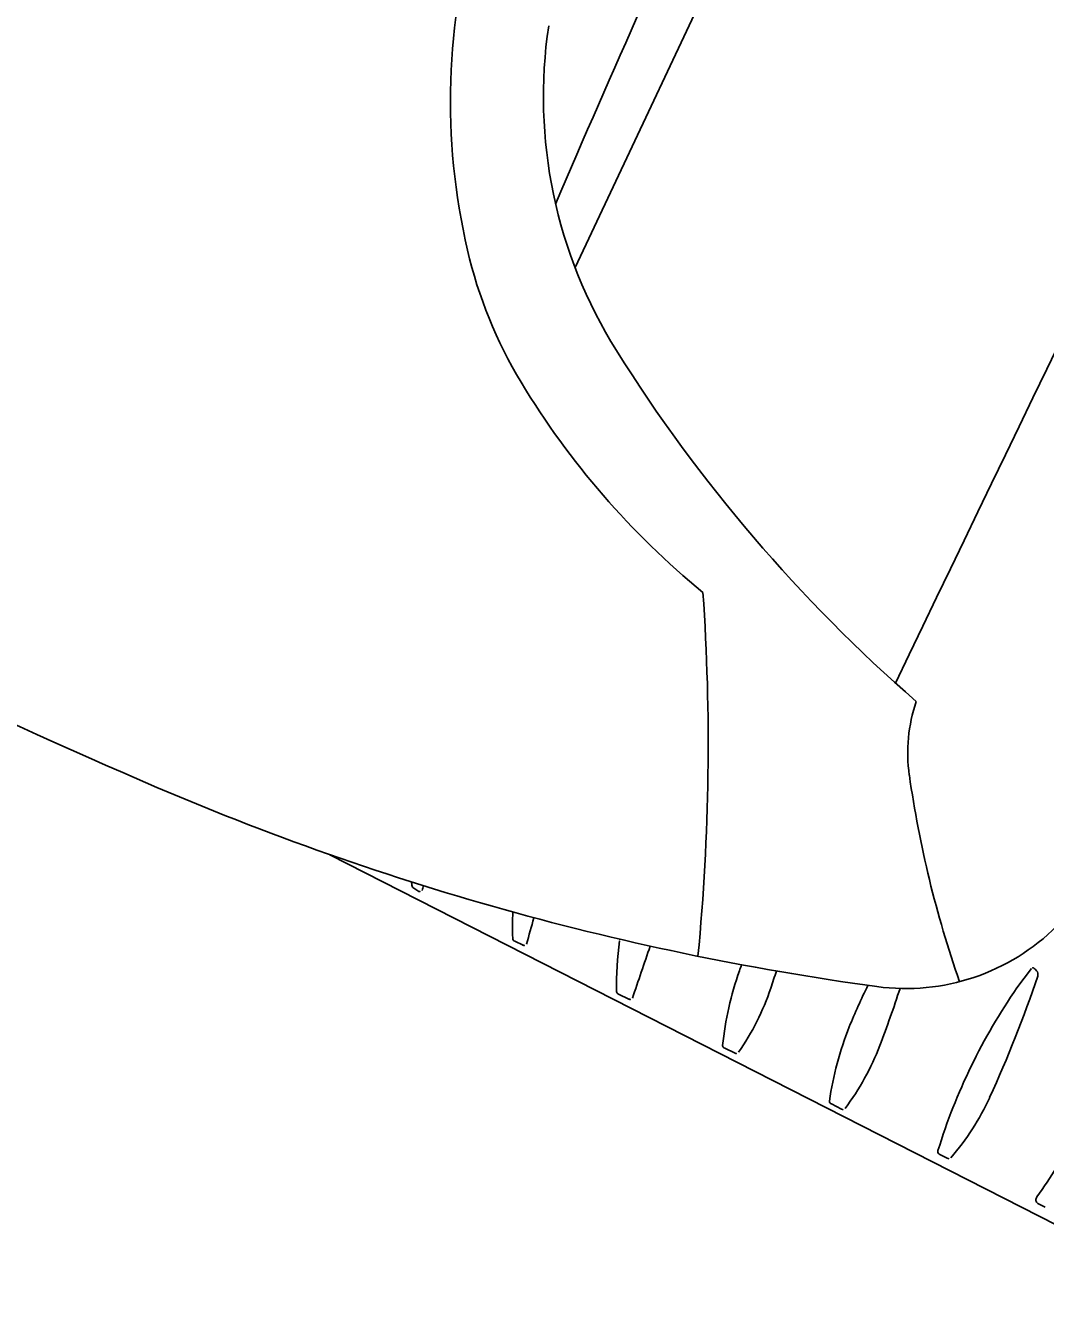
# Model space of a CAD drawing. Extents: x 14104283 to 14128447, y 8633203 to 8671666.
# Drawn here: x 14117844.665 to 14117848.153, y 8668834.353 to 8668838.758 of the extents above; entities that cross this region are included whole.
import ezdxf

# ---------------------------------------------------------------- set-up
doc = ezdxf.new("R2010")
doc.units = 0
doc.layers.add('Cell', color=7, linetype='Continuous')

msp = doc.modelspace()

# ---------------------------------------------------------------- linework, layer by layer
at = {"layer": 'Cell'}
for p, q in [((14117848.7825, 8668834.3533), (14117845.7046, 8668835.922)), ((14117845.9928, 8668835.8072), (14117846.009, 8668835.7965)), ((14117846.0209, 8668835.7996), (14117846.0209, 8668835.7996)), ((14117846.3376, 8668835.6261), (14117846.366, 8668835.6126)), ((14117846.3779, 8668835.6157), (14117846.3779, 8668835.6157)), ((14117846.6932, 8668835.4451), (14117846.7286, 8668835.4278)), ((14117847.056, 8668835.2602), (14117847.0914, 8668835.243)), ((14117847.4211, 8668835.0702), (14117847.4558, 8668835.0515)), ((14117847.7901, 8668834.8971), (14117847.8177, 8668834.8835)), ((14117848.1529, 8668834.7165), (14117848.1273, 8668834.729))]:
    msp.add_line(p, q, dxfattribs=at)
for points in [[(14117846.544, 8668837.9306), (14117847.1206, 8668839.1539), (14117849.0699, 8668843.2955), (14117850.8272, 8668846.7433), (14117852.5844, 8668850.1912), (14117854.79, 8668854.2022), (14117855.441, 8668855.3876)], [(14117848.1062, 8668835.5332), (14117848.0561, 8668835.4662), (14117848.0561, 8668835.4662)]]:
    msp.add_lwpolyline(points, dxfattribs=at)
for centre, radius, start, end in [((14118102.5383, 8668714.3946), 282.6387, 152.996762, 154.402271), ((14117883.4773, 8668822.3858), 40.2171, 152.71132, 156.92592), ((14117848.3683, 8668838.4993), 2.2506, 163.3588, 193.0862), ((14117848.071, 8668838.5155), 1.6352, 171.4872, 212.098), ((14117847.6895, 8668838.3415), 1.5538, 193.0862, 211.1302), ((14117851.2608, 8668840.5163), 5.4007, 212.098, 228.9131), ((14117848.7708, 8668838.9946), 2.817, 211.1302, 230.5742), ((14117861.3428, 8668873.4581), 40.6835, 243.40053, 246.31081), ((14117839.4232, 8668836.3007), 7.5763, 354.49977, 3.91982), ((14117848.227, 8668836.2703), 0.5446, 161.1996, 188.0515), ((14117848.8615, 8668844.9103), 9.5265, 246.06862, 262.25026), ((14117851.3618, 8668836.7137), 3.7105, 188.0515, 199.2956), ((14117846.9962, 8668835.9641), 1.0208, 187.6286, 188.2707), ((14117845.997, 8668835.8173), 0.0109, 180.5209, 247.6917), ((14117840.1011, 8668837.2724), 6.1002, 346.02831, 346.18596), ((14117846.0131, 8668835.805), 0.00943, 243.9668, 325.1204), ((14117847.5313, 8668835.6785), 1.2012, 177.7323, 182.0215), ((14117840.5923, 8668837.2683), 6.017, 344.05851, 344.95496), ((14117847.6756, 8668836.1956), 0.7316, 262.2503, 314.9336), ((14117846.3417, 8668835.6362), 0.0109, 180.5209, 247.6917), ((14117847.881, 8668835.4728), 1.1949, 172.5639, 180.9095), ((14117847.9756, 8668835.361), 1.3069, 167.9947, 168.2378), ((14117846.3701, 8668835.6211), 0.00943, 243.9668, 325.1204), ((14117785.2657, 8668856.4139), 64.9571, 341.153889, 341.320004), ((14117848.8384, 8668834.9117), 1.8372, 159.8221, 160.499), ((14117848.1476, 8668835.1563), 1.1044, 160.499, 174.1481), ((14117843.1792, 8668836.8208), 4.2561, 341.4279, 342.2603), ((14117844.0932, 8668836.8642), 4.2561, 335.3888, 341.4005), ((14117848.11, 8668835.5304), 0.00467, 62.9712, 144.2906), ((14117848.1018, 8668835.5119), 0.025, 31.7647, 65.6702), ((14117848.1097, 8668835.5125), 0.0182, 341.4005, 43.157), ((14117846.6941, 8668835.453), 0.00792, 174.1481, 263.3227), ((14117846.3935, 8668835.7408), 0.8652, 325.1204, 341.4279), ((14117849.1882, 8668834.6507), 1.8372, 153.3436, 158.2097), ((14117843.6097, 8668836.7844), 4.2561, 339.1386, 341.9315), ((14117849.7046, 8668834.3216), 2.0069, 145.2254, 162.9533), ((14117846.7327, 8668835.4363), 0.00943, 243.9668, 325.1204), ((14117848.5078, 8668834.9228), 1.1044, 158.2097, 171.8588), ((14117847.0569, 8668835.2681), 0.00792, 174.1481, 263.3227), ((14117847.0955, 8668835.2514), 0.00943, 243.9668, 325.1204), ((14117846.7783, 8668835.5768), 0.8652, 322.8311, 339.1386), ((14117847.4223, 8668835.078), 0.00792, 171.8588, 261.0334), ((14117847.4602, 8668835.0598), 0.00943, 241.6775, 322.8311), ((14117847.1761, 8668835.452), 0.8652, 319.0813, 335.3888), ((14117846.6655, 8668835.7993), 1.7961, 324.3037, 332.091), ((14117847.7955, 8668834.906), 0.0104, 157.6886, 238.7282), ((14117847.8227, 8668834.8915), 0.00943, 237.9277, 319.0813), ((14117848.1362, 8668834.7416), 0.0154, 141.0835, 234.9585)]:
    msp.add_arc(centre, radius, start, end, dxfattribs=at)

doc.saveas('drawing.dxf')
